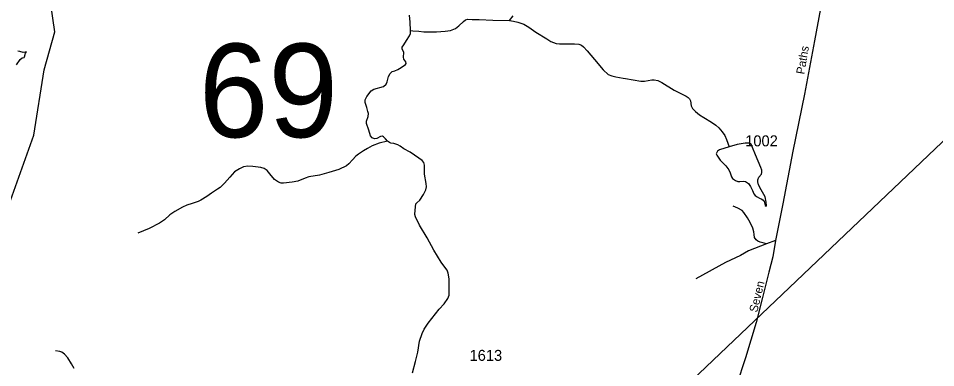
# Model space of a CAD drawing. Extents: x 2126262 to 2293712, y 749403 to 919119.
# Drawn here: x 2229493 to 2239939, y 835686 to 839668 of the extents above; entities that cross this region are included whole.
import ezdxf

# ---------------------------------------------------------------- set-up
doc = ezdxf.new("R2010")
doc.units = 0
for name, color, linetype in [('Exist Hydrographic Creek Single Shore', 7, 'Continuous'), ('Exist Hydrographic Misc Water Feature', 7, 'Continuous'), ('Exist Hydrographic Pond Under 1500 Sq Ft', 7, 'Continuous'), ('Exist Road Non-System Type 51', 7, 'Continuous'), ('Exist Road Secondary Structure Standard Bridge Number Label', 7, 'Continuous'), ('Exist Road Secondary Type 51 Attributed', 7, 'Continuous'), ('Exist Road Secondary Type 51 Label', 7, 'Continuous'), ('Exist Road Secondary Type 51 Number Label', 7, 'Continuous'), ('Exist Utilities Electrical Transmission Line', 7, 'Continuous')]:
    doc.layers.add(name, color=color, linetype=linetype)

msp = doc.modelspace()

# ---------------------------------------------------------------- linework, layer by layer
at = {"layer": 'Exist Hydrographic Creek Single Shore'}
for points in [[(2233958, 839528), (2233955, 839625), (2233946, 839705)], [(2233697, 838268), (2233674, 838294), (2233653, 838318), (2233640, 838324), (2233617, 838323), (2233575, 838297), (2233550, 838294), (2233523, 838305), (2233503, 838330), (2233486, 838393), (2233459, 838468), (2233459, 838495), (2233476, 838551), (2233479, 838583), (2233473, 838607), (2233460, 838651), (2233441, 838710), (2233443, 838739), (2233462, 838779), (2233511, 838843), (2233540, 838860), (2233653, 838892), (2233680, 838917), (2233693, 838943), (2233707, 839004), (2233726, 839040), (2233751, 839061), (2233781, 839069), (2233816, 839086), (2233852, 839109), (2233902, 839141), (2233910, 839155), (2233906, 839174), (2233883, 839201), (2233879, 839226), (2233883, 839279), (2233864, 839320), (2233865, 839338), (2233882, 839365), (2233912, 839416), (2233948, 839468), (2233957, 839496), (2233958, 839528)], [(2233983, 835629), (2234016, 835757), (2234041, 835863), (2234063, 835990), (2234090, 836075), (2234115, 836126), (2234161, 836193), (2234285, 836354), (2234342, 836413), (2234383, 836475), (2234398, 836514), (2234400, 836551), (2234401, 836700), (2234389, 836765), (2234375, 836797), (2234349, 836832), (2234309, 836889), (2234226, 837026), (2234148, 837165), (2234063, 837310), (2234014, 837406), (2234007, 837434), (2234012, 837480), (2234018, 837553), (2234030, 837566), (2234064, 837597), (2234107, 837662), (2234135, 837714), (2234140, 837746), (2234138, 837785), (2234118, 837893), (2234119, 837993), (2234110, 838025), (2234093, 838049), (2234054, 838076), (2233955, 838144), (2233884, 838182), (2233842, 838212), (2233813, 838226), (2233768, 838240), (2233735, 838245), (2233720, 838252), (2233697, 838268)]]:
    msp.add_lwpolyline(points, dxfattribs=at)
at = {"layer": 'Exist Hydrographic Misc Water Feature'}
for points in [[(2233958, 839528), (2233984, 839527), (2234053, 839521), (2234110, 839515), (2234182, 839513), (2234256, 839514), (2234355, 839522), (2234414, 839530), (2234473, 839553), (2234508, 839583), (2234562, 839632), (2234587, 839651), (2234613, 839657), (2234660, 839654), (2234740, 839653), (2234896, 839646), (2235087, 839642)], [(2235087, 839642), (2235129, 839697)], [(2235087, 839642), (2235131, 839635), (2235182, 839624), (2235251, 839600), (2235305, 839567), (2235385, 839511), (2235510, 839433), (2235558, 839405), (2235616, 839382), (2235654, 839377), (2235698, 839378), (2235826, 839377), (2235877, 839372), (2235905, 839361), (2235930, 839343), (2235969, 839298), (2236056, 839198), (2236152, 839080), (2236209, 839028), (2236250, 839012), (2236296, 839002), (2236381, 838985), (2236407, 838982), (2236581, 838952), (2236622, 838953), (2236707, 838968), (2236734, 838969), (2236774, 838959), (2236820, 838935), (2236962, 838851), (2237013, 838824), (2237097, 838782), (2237121, 838765), (2237135, 838749), (2237146, 838727), (2237155, 838669), (2237172, 838639), (2237206, 838607), (2237251, 838569), (2237298, 838537), (2237387, 838484), (2237435, 838451), (2237471, 838419), (2237509, 838376), (2237539, 838333), (2237559, 838288), (2237586, 838205)], [(2229474, 839140), (2229514, 839200), (2229535, 839218), (2229558, 839222), (2229565, 839229), (2229575, 839270), (2229586, 839285), (2229585, 839287), (2229569, 839282), (2229549, 839280), (2229510, 839290), (2229486, 839292)], [(2233697, 838268), (2233601, 838244), (2233524, 838216), (2233468, 838183), (2233425, 838156), (2233367, 838120), (2233335, 838097), (2233298, 838056), (2233256, 838008), (2233229, 837985), (2233143, 837944), (2233028, 837911), (2232923, 837882), (2232800, 837861), (2232760, 837846), (2232677, 837814), (2232613, 837801), (2232512, 837790), (2232485, 837790), (2232455, 837801), (2232410, 837830), (2232357, 837897), (2232325, 837932), (2232294, 837955), (2232253, 837967), (2232165, 837979), (2232105, 837982), (2232059, 837974), (2232012, 837954), (2231956, 837917), (2231900, 837859), (2231839, 837789), (2231791, 837741), (2231762, 837722), (2231691, 837677), (2231638, 837637), (2231573, 837597), (2231539, 837581), (2231471, 837556), (2231413, 837537), (2231362, 837514), (2231274, 837468), (2231217, 837427), (2231156, 837371), (2231099, 837335), (2230983, 837272), (2230852, 837220)], [(2230129, 835678), (2230097, 835729), (2230056, 835797), (2230018, 835841), (2229987, 835864), (2229965, 835872), (2229918, 835880)]]:
    msp.add_lwpolyline(points, dxfattribs=at)
at = {"layer": 'Exist Hydrographic Pond Under 1500 Sq Ft'}
msp.add_lwpolyline([(2237586, 838205), (2237476, 838169), (2237453, 838153), (2237442, 838133), (2237441, 838122), (2237446, 838107), (2237487, 838050), (2237549, 837985), (2237583, 837943), (2237599, 837909), (2237614, 837863), (2237626, 837842), (2237659, 837818), (2237685, 837810), (2237711, 837810), (2237747, 837814), (2237774, 837808), (2237809, 837785), (2237832, 837752), (2237855, 837706), (2237870, 837667), (2237884, 837649), (2237908, 837633), (2237933, 837620), (2237960, 837608), (2237976, 837596), (2237986, 837579), (2237999, 837533), (2238010, 837527), (2238014, 837531), (2238009, 837572), (2237996, 837632), (2237984, 837660), (2237953, 837714), (2237923, 837772), (2237913, 837803), (2237915, 837829), (2237926, 837856), (2237955, 837892), (2237960, 837911), (2237959, 837937), (2237950, 837968), (2237886, 838111), (2237854, 838196), (2237840, 838232), (2237833, 838239), (2237812, 838247), (2237770, 838245), (2237679, 838230)], close=True, dxfattribs=at)
at = {"layer": 'Exist Road Non-System Type 51'}
msp.add_line((2238116, 837137), (2238011, 837097), dxfattribs=at)
for points in [[(2238011, 837097), (2237987, 837106), (2237941, 837117), (2237915, 837128), (2237894, 837145), (2237878, 837170), (2237874, 837206), (2237870, 837236), (2237859, 837275), (2237825, 837340), (2237798, 837396), (2237756, 837456), (2237734, 837478), (2237686, 837503), (2237633, 837527)], [(2238011, 837097), (2237807, 837019), (2237718, 836966), (2237545, 836884), (2237208, 836697)]]:
    msp.add_lwpolyline(points, dxfattribs=at)
at = {"layer": 'Exist Road Secondary Type 51 Attributed'}
for points in [[(2229198, 835019), (2229187, 835446), (2229331, 836554), (2229404, 837590), (2229668, 838336), (2229789, 839083), (2229909, 839516), (2229861, 839854), (2229717, 840119), (2229524, 840432), (2229331, 840769), (2229091, 841082), (2228922, 841564), (2228898, 841732), (2228898, 841973), (2228922, 842359), (2229055, 843072)], [(2239688, 842087), (2239517, 841909), (2239339, 841680), (2239071, 841285), (2238980, 841137), (2238912, 840965), (2238819, 840668), (2238676, 840050), (2238561, 839410), (2238444, 838802), (2238312, 838155), (2238200, 837552), (2238116, 837137), (2238085, 836949), (2238040, 836776), (2237969, 836486), (2237895, 836202), (2237772, 835797), (2237673, 835485), (2237614, 835279)]]:
    msp.add_lwpolyline(points, dxfattribs=at)
at = {"layer": 'Exist Utilities Electrical Transmission Line'}
msp.add_lwpolyline([(2258589, 855962), (2224042, 823041), (2221931, 819773), (2221269, 818726), (2220543, 817557), (2219766, 816314), (2218841, 814848), (2217782, 813143), (2216957, 811828)], dxfattribs=at)

# ---------------------------------------------------------------- texts
at = {"layer": 'Exist Road Secondary Structure Standard Bridge Number Label'}
msp.add_text('69', height=1066.3, dxfattribs=at).set_placement((2231548, 838313))
at = {"layer": 'Exist Road Secondary Type 51 Label'}
for s, rotation, p in [('Paths', 80.3769, (2238443, 839025)), ('Seven', 76.4396, (2237907, 836311))]:
    msp.add_text(s, height=95, rotation=rotation, dxfattribs=at).set_placement(p)
at = {"layer": 'Exist Road Secondary Type 51 Number Label'}
for s, p in [('1002', (2237770, 838209)), ('1613', (2234631, 835764))]:
    msp.add_text(s, height=125, dxfattribs=at).set_placement(p)

doc.saveas('drawing.dxf')
